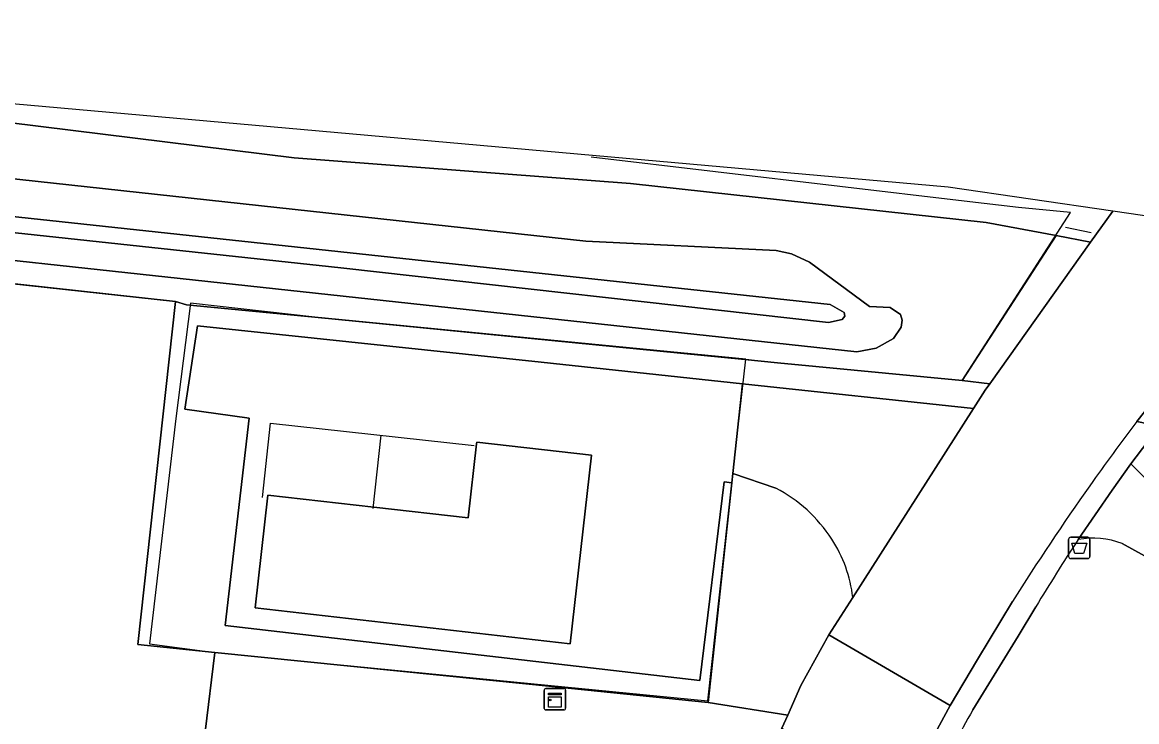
# Model space of a CAD drawing. Extents: x 163008 to 163854, y 382777 to 383982.
# Drawn here: x 163212 to 163264.1, y 383941.1 to 383973.8 of the extents above; entities that cross this region are included whole.
import ezdxf

# ---------------------------------------------------------------- set-up
doc = ezdxf.new("R2010")
doc.units = 0
for name, color, linetype in [('IMGEO_Afvalbak', 7, 'Continuous'), ('IMGEO_Berm_groen', 7, 'Continuous'), ('IMGEO_Grasland_overig', 7, 'Continuous'), ('IMGEO_Groenvoorziening', 7, 'Continuous'), ('IMGEO_Hek', 7, 'Continuous'), ('IMGEO_Kast', 7, 'Continuous'), ('IMGEO_Loofbos', 7, 'Continuous'), ('IMGEO_Oever', 7, 'Continuous'), ('IMGEO_Pand', 7, 'Continuous'), ('IMGEO_Rijbaan_lokaal_onverhard', 7, 'Continuous'), ('IMGEO_Rijbaan_lokaal_open', 7, 'Continuous'), ('IMGEO_Spoorbaan_halfverhard', 7, 'Continuous'), ('IMGEO_Terreindeel_open', 7, 'Continuous'), ('IMGEO_Voetpad_open', 7, 'Continuous'), ('IMGEO_Waterloop', 7, 'Continuous')]:
    doc.layers.add(name, color=color, linetype=linetype)

msp = doc.modelspace()

# ---------------------------------------------------------------- linework, layer by layer
at = {"layer": 'IMGEO_Afvalbak'}
for p, q in [((163260.901, 383948.798), (163260.901, 383949.598)), ((163260.901, 383949.598), (163260.901, 383948.798)), ((163261.001, 383949.698), (163261.791, 383949.698)), ((163261.791, 383949.698), (163261.001, 383949.698)), ((163261.891, 383949.598), (163261.891, 383948.798)), ((163261.891, 383948.798), (163261.891, 383949.598)), ((163261.791, 383948.698), (163261.001, 383948.698)), ((163261.001, 383948.698), (163261.791, 383948.698))]:
    msp.add_line(p, q, dxfattribs=at)
msp.add_lwpolyline([(163261.044, 383949.412), (163261.748, 383949.412), (163261.599, 383948.942), (163261.193, 383948.942), (163261.044, 383949.412)], dxfattribs=at)
for centre, start, end in [((163261.001, 383949.598), 90, 180), ((163261.001, 383949.598), 90, 180), ((163261.791, 383949.598), 0, 90), ((163261.791, 383949.598), 360, 90), ((163261.001, 383948.798), 180, 270), ((163261.001, 383948.798), 180, 270), ((163261.791, 383948.798), 270, 0), ((163261.791, 383948.798), 270, 0)]:
    msp.add_arc(centre, 0.1, start, end, dxfattribs=at)
at = {"layer": 'IMGEO_Berm_groen'}
msp.add_lwpolyline([(163261.929, 383963.486), (163260.314, 383963.789), (163255.926, 383957.02), (163257.211, 383956.86)], close=True, dxfattribs=at)
at = {"layer": 'IMGEO_Grasland_overig'}
for points in [[(163205.701, 383962.182), (163219.179, 383960.709), (163219.694, 383960.561), (163225.689, 383959.983), (163245.78, 383957.997), (163247.299, 383957.847), (163255.926, 383957.02), (163260.314, 383963.789), (163257.054, 383964.4), (163240.438, 383966.225), (163224.722, 383967.416), (163206.823, 383969.638)], [(163211.055, 383966.506), (163238.349, 383963.528), (163247.239, 383963.089), (163247.95, 383962.934), (163248.79, 383962.539), (163251.604, 383960.476), (163252.556, 383960.429), (163253.048, 383960.094), (163253.128, 383959.844), (163253.078, 383959.515), (163252.721, 383958.985), (163251.916, 383958.536), (163250.999, 383958.35), (163174.552, 383966.643)]]:
    msp.add_lwpolyline(points, dxfattribs=at)
msp.add_lwpolyline([(163222.612, 383955.263), (163219.62, 383955.679), (163220.21, 383959.569), (163236.252, 383957.868), (163245.659, 383956.87), (163256.459, 383955.715), (163257.005, 383956.571), (163257.211, 383956.86), (163255.926, 383957.02), (163247.299, 383957.847), (163245.78, 383957.997), (163225.689, 383959.983), (163219.694, 383960.561), (163219.179, 383960.709), (163217.41, 383944.68), (163221.018, 383944.314), (163235.698, 383942.825), (163244.057, 383941.982), (163245.161, 383952.244), (163244.807, 383952.287), (163243.675, 383943.011), (163221.498, 383945.571)], close=True, dxfattribs=at)
at = {"layer": 'IMGEO_Groenvoorziening'}
for points in [[(163452.227, 383926.255), (163424.235, 383931.121), (163384.41, 383937.012), (163295.625, 383948.263), (163268.612, 383952.064), (163268.647, 383953.819), (163268.655, 383954.25), (163266.968, 383954.552), (163265.296, 383954.691), (163265.148, 383954.882), (163263.812, 383953.119), (163265.571, 383951.373), (163270.029, 383950.489), (163299.202, 383945.45), (163336.107, 383940.795), (163384.529, 383934.284), (163422.775, 383928.795), (163434.846, 383926.845), (163447.192, 383924.462), (163446.628, 383922.548), (163442.98, 383923.295)], [(163247.219, 383951.99), (163245.207, 383952.673), (163245.161, 383952.244)], [(163245.161, 383952.244), (163244.057, 383941.982), (163247.775, 383941.387), (163248.397, 383942.772), (163249.7, 383945.133), (163250.816, 383946.88)], [(163264.45, 383948.834), (163263.403, 383949.399)], [(163259.37, 383946.445), (163258.538, 383945.082), (163256.429, 383941.629)]]:
    msp.add_lwpolyline(points, dxfattribs=at)
msp.add_lwpolyline([(163245.291, 383935.755), (163245.674, 383936.585), (163247.497, 383940.769), (163247.775, 383941.387), (163244.057, 383941.982), (163235.698, 383942.825), (163221.018, 383944.314), (163220.565, 383940.609), (163238.704, 383916.244), (163230.687, 383909.867), (163232, 383909.228), (163234.299, 383908.366), (163236.387, 383910.146), (163237.473, 383911.359), (163238.363, 383912.68), (163239.228, 383914.6), (163240.368, 383918.42), (163241.786, 383923.666), (163243.161, 383928.761)], close=True, dxfattribs=at)
for centre, radius, start, end in [((163244.084, 383945.929), 6.824, 32.6253, 62.6485), ((163244.715, 383946.219), 6.136, 6.1834, 33.5229), ((163331.869, 383903.043), 84.498, 146.57846, 149.09303), ((163262.047, 383945.863), 3.787, 69.0258, 100.7058), ((163269.861, 383933.446), 15.728, 148.6487, 162.2418)]:
    msp.add_arc(centre, radius, start, end, dxfattribs=at)
at = {"layer": 'IMGEO_Hek'}
for points in [[(163245.814, 383958.016), (163247.299, 383957.847), (163255.926, 383957.02), (163260.984, 383964.868), (163258.558, 383965.099), (163256.02, 383965.397), (163238.588, 383967.45)], [(163260.761, 383964.179), (163261.959, 383963.926)], [(163192.198, 383963.657), (163219.179, 383960.709)], [(163245.814, 383958.016), (163225.689, 383959.983), (163219.878, 383960.631), (163219.192, 383955.244), (163217.97, 383944.712), (163221.018, 383944.314), (163236.568, 383942.788), (163244.043, 383942.053), (163245.161, 383952.244), (163245.814, 383958.016)], [(163223.246, 383951.547), (163223.608, 383955.029), (163233.133, 383953.976)], [(163228.411, 383951.033), (163228.777, 383954.458)]]:
    msp.add_lwpolyline(points, dxfattribs=at)
at = {"layer": 'IMGEO_Kast'}
for p, q in [((163236.4, 383941.702), (163236.4, 383942.543)), ((163236.4, 383942.543), (163236.4, 383941.702)), ((163236.475, 383942.627), (163237.316, 383942.627)), ((163237.316, 383942.627), (163236.475, 383942.627)), ((163237.4, 383942.552), (163237.4, 383941.711)), ((163237.4, 383941.711), (163237.4, 383942.552)), ((163237.325, 383941.627), (163236.484, 383941.627)), ((163236.484, 383941.627), (163237.325, 383941.627))]:
    msp.add_line(p, q, dxfattribs=at)
for points in [[(163236.595, 383942.417), (163237.195, 383942.417), (163237.195, 383942.332), (163236.595, 383942.332), (163236.595, 383942.417)], [(163236.595, 383942.242), (163237.195, 383942.242), (163237.195, 383941.753), (163236.595, 383941.753), (163236.595, 383942.242)]]:
    msp.add_lwpolyline(points, dxfattribs=at)
msp.add_circle((163236.679, 383942.091), 0.0377, dxfattribs=at)
for centre, start, end in [((163236.478, 383942.549), 92.4484, 184.2845), ((163236.478, 383942.549), 92.4484, 184.2845), ((163237.322, 383942.549), 2.4484, 94.2845), ((163237.322, 383942.549), 2.4484, 94.2845), ((163236.478, 383941.705), 182.4484, 274.2845), ((163236.478, 383941.705), 182.4484, 274.2845), ((163237.322, 383941.705), 272.4484, 4.2845), ((163237.322, 383941.705), 272.4484, 4.2845)]:
    msp.add_arc(centre, 0.0779, start, end, dxfattribs=at)
at = {"layer": 'IMGEO_Loofbos'}
msp.add_lwpolyline([(163219.179, 383960.709), (163205.701, 383962.182), (163192.198, 383963.657), (163184.828, 383944.488), (163183.965, 383942.062), (163183.532, 383940.207), (163192.166, 383940.301), (163194.797, 383940.33), (163199.912, 383944.341), (163202.975, 383940.418), (163220.565, 383940.609), (163221.018, 383944.314), (163217.41, 383944.68)], close=True, dxfattribs=at)
at = {"layer": 'IMGEO_Oever'}
msp.add_lwpolyline([(163249.686, 383959.731), (163226.9, 383962.278), (163164.938, 383968.944), (163138.77, 383971.84), (163126.526, 383973.086), (163126.046, 383973.277), (163125.947, 383973.466), (163126.021, 383973.639), (163126.611, 383973.753), (163144.951, 383971.895), (163163.079, 383969.77), (163185.365, 383967.497), (163249.76, 383960.576), (163250.412, 383960.189), (163250.442, 383960.017), (163250.318, 383959.869)], close=True, dxfattribs=at)
msp.add_lwpolyline([(163174.552, 383966.643), (163250.999, 383958.35), (163251.916, 383958.536), (163252.721, 383958.985), (163253.078, 383959.515), (163253.128, 383959.844), (163253.048, 383960.094), (163252.556, 383960.429), (163251.604, 383960.476), (163248.79, 383962.539), (163247.95, 383962.934), (163247.239, 383963.089), (163238.349, 383963.528), (163211.055, 383966.506)], dxfattribs=at)
at = {"layer": 'IMGEO_Pand'}
msp.add_lwpolyline([(163223.495, 383951.659), (163222.896, 383946.396), (163237.611, 383944.719), (163238.614, 383953.524), (163233.248, 383954.135), (163233.24, 383954.065), (163232.845, 383950.595), (163228.438, 383951.096)], close=True, dxfattribs=at)
at = {"layer": 'IMGEO_Rijbaan_lokaal_onverhard'}
for points in [[(163265.571, 383951.373), (163263.812, 383953.119), (163262.929, 383951.897), (163261.344, 383949.584)], [(163263.403, 383949.399), (163264.45, 383948.834)]]:
    msp.add_lwpolyline(points, dxfattribs=at)
msp.add_arc((163262.047, 383945.863), 3.787, 69.0258, 100.7058, dxfattribs=at)
at = {"layer": 'IMGEO_Rijbaan_lokaal_open'}
for points in [[(163262.963, 383964.931), (163261.929, 383963.486), (163257.211, 383956.86), (163257.005, 383956.571), (163256.459, 383955.715), (163250.816, 383946.88), (163249.7, 383945.133), (163255.36, 383941.836), (163256.65, 383943.987), (163258.271, 383946.687)], [(163264.08, 383955.103), (163267.014, 383958.798), (163268.449, 383960.622), (163270.765, 383963.339), (163271.115, 383963.746), (163266.477, 383964.42), (163262.963, 383964.931)], [(163256.459, 383955.715), (163245.659, 383956.87), (163245.207, 383952.673), (163247.219, 383951.99)], [(163250.816, 383946.88), (163256.459, 383955.715)]]:
    msp.add_lwpolyline(points, dxfattribs=at)
msp.add_lwpolyline([(163255.36, 383941.836), (163249.7, 383945.133), (163248.397, 383942.772), (163247.775, 383941.387), (163247.497, 383940.769), (163253.063, 383937.577)], close=True, dxfattribs=at)
for centre, radius, start, end in [((163357.016, 383884.96), 116.435, 142.95664, 144.78447), ((163362.975, 383880.64), 123.794, 144.74137, 147.75652), ((163244.084, 383945.929), 6.824, 32.6253, 62.6485), ((163244.715, 383946.219), 6.136, 6.1834, 33.5229)]:
    msp.add_arc(centre, radius, start, end, dxfattribs=at)
at = {"layer": 'IMGEO_Spoorbaan_halfverhard'}
msp.add_lwpolyline([(163179.176, 383972.822), (163195.829, 383970.71), (163206.823, 383969.638), (163224.722, 383967.416), (163240.438, 383966.225), (163257.054, 383964.4), (163260.314, 383963.789), (163261.929, 383963.486), (163262.963, 383964.931), (163255.271, 383966.05)], close=True, dxfattribs=at)
at = {"layer": 'IMGEO_Terreindeel_open'}
for points in [[(163245.161, 383952.244), (163245.207, 383952.673), (163245.659, 383956.87), (163236.252, 383957.868), (163220.21, 383959.569), (163219.62, 383955.679), (163222.612, 383955.263), (163221.498, 383945.571), (163243.675, 383943.011), (163244.807, 383952.287)], [(163223.495, 383951.659), (163228.438, 383951.096), (163232.845, 383950.595), (163233.24, 383954.065), (163233.248, 383954.135), (163238.614, 383953.524), (163237.611, 383944.719), (163222.896, 383946.396)]]:
    msp.add_lwpolyline(points, close=True, dxfattribs=at)
at = {"layer": 'IMGEO_Voetpad_open'}
msp.add_lwpolyline([(163273.565, 383963.39), (163272.059, 383963.608), (163271.401, 383960.584), (163270.228, 383959.159), (163268.449, 383960.622), (163267.014, 383958.798), (163264.08, 383955.103), (163265.148, 383954.882), (163267.856, 383957.945), (163270.538, 383957.568), (163272.859, 383960.389), (163272.926, 383960.79), (163273.057, 383960.775)], close=True, dxfattribs=at)
for points in [[(163261.344, 383949.584), (163262.929, 383951.897), (163263.812, 383953.119), (163265.148, 383954.882), (163264.08, 383955.103)], [(163258.271, 383946.687), (163256.65, 383943.987), (163255.36, 383941.836), (163253.063, 383937.577)], [(163256.429, 383941.629), (163258.538, 383945.082), (163259.37, 383946.445)]]:
    msp.add_lwpolyline(points, dxfattribs=at)
for centre, radius, start, end in [((163357.016, 383884.96), 116.435, 142.95664, 144.78447), ((163362.975, 383880.64), 123.794, 144.74137, 147.75652), ((163331.869, 383903.043), 84.498, 146.57846, 149.09303), ((163269.861, 383933.446), 15.728, 148.6487, 162.2418)]:
    msp.add_arc(centre, radius, start, end, dxfattribs=at)
at = {"layer": 'IMGEO_Waterloop'}
msp.add_lwpolyline([(163249.686, 383959.731), (163250.318, 383959.869), (163250.442, 383960.017), (163250.412, 383960.189), (163249.76, 383960.576), (163185.365, 383967.497), (163163.079, 383969.77), (163144.951, 383971.895), (163126.611, 383973.753), (163126.021, 383973.639), (163125.947, 383973.466), (163126.046, 383973.277), (163126.526, 383973.086), (163138.77, 383971.84), (163164.938, 383968.944), (163226.9, 383962.278)], close=True, dxfattribs=at)

doc.saveas('drawing.dxf')
